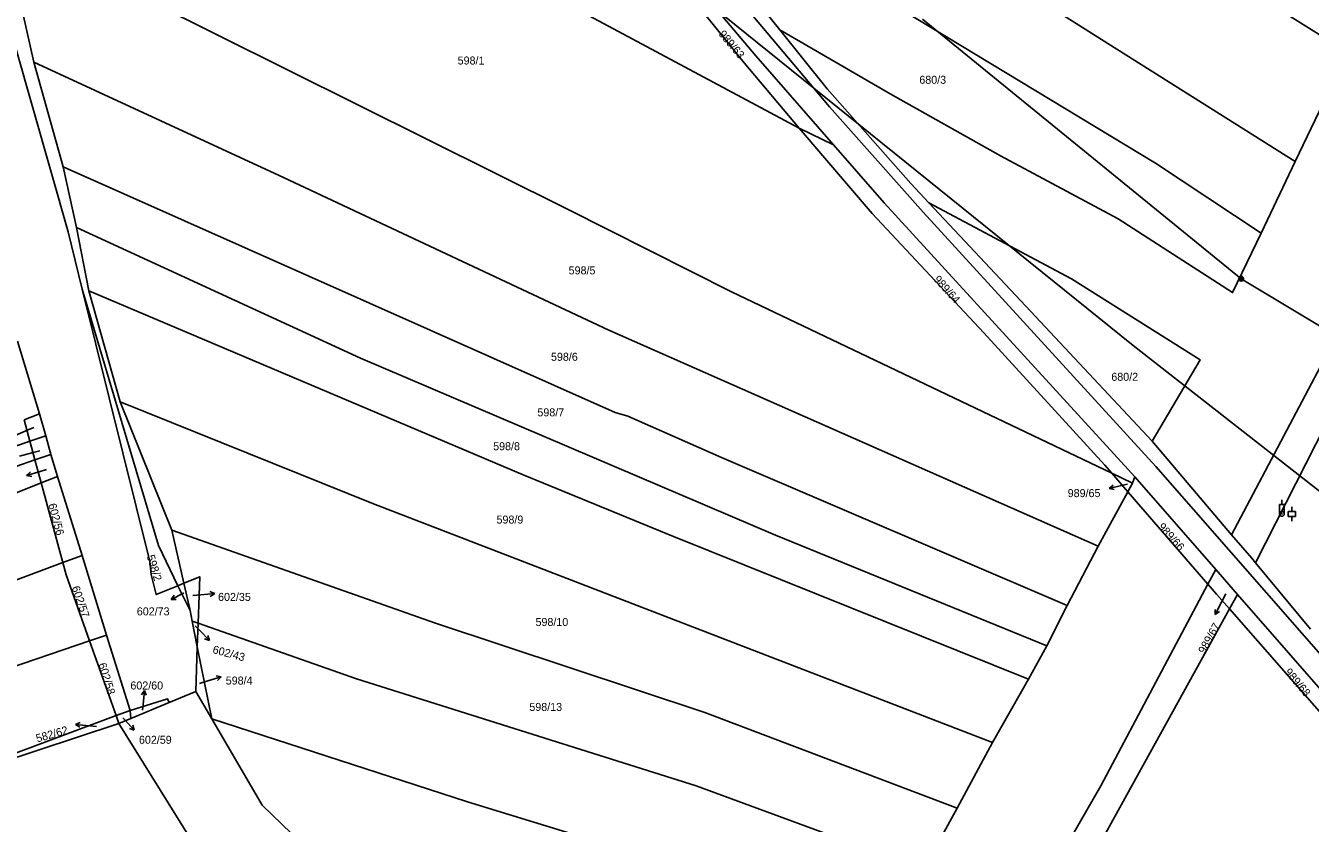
# Model space of a CAD drawing. Extents: x -757266 to -753360, y -1162585 to -1157740.
# Drawn here: x -756524.8 to -756251.9, y -1160739.1 to -1160569.7 of the extents above; entities that cross this region are included whole.
import ezdxf

# ---------------------------------------------------------------- set-up
doc = ezdxf.new("R2010")
doc.units = 0
for name, color, linetype in [('Hranice parcel', 7, 'Continuous'), ('Parcelní čísla', 7, 'Continuous'), ('Pop  PČ popisy', 7, 'Continuous'), ('Poz předměty', 7, 'Continuous'), ('Vnitřní kresba', 7, 'Continuous'), ('Značky kultur', 7, 'Continuous')]:
    doc.layers.add(name, color=color, linetype=linetype)

msp = doc.modelspace()

# ---------------------------------------------------------------- linework, layer by layer
at = {"layer": 'Hranice parcel'}
for p, q in [((-756529.66, -1160548), (-756523.06, -1160577.42)), ((-756243.99, -1160575.31), (-756255.09, -1160598.52)), ((-756523.06, -1160577.42), (-756516.83, -1160599.69)), ((-756360.45, -1160591.45), (-756353.19, -1160594.99)), ((-756516.83, -1160599.69), (-756514.04, -1160612.58)), ((-756255.09, -1160598.52), (-756262.35, -1160613.76)), ((-756514.04, -1160612.58), (-756511.42, -1160626.02)), ((-756511.42, -1160626.02), (-756504.74, -1160649.58)), ((-756526.55, -1160636.67), (-756521.88, -1160652.1)), ((-756504.74, -1160649.58), (-756493.75, -1160676.82)), ((-756525.12, -1160653.42), (-756521.88, -1160652.1)), ((-756521.88, -1160652.1), (-756520.53, -1160656.78)), ((-756523.91, -1160657.95), (-756525.12, -1160653.42)), ((-756523.91, -1160657.95), (-756520.53, -1160656.78)), ((-756520.53, -1160656.78), (-756519.45, -1160660.73)), ((-756523.91, -1160657.95), (-756626.9, -1160693.53)), ((-756285.47, -1160657.91), (-756268.6, -1160677.79)), ((-756622.65, -1160696.8), (-756522.84, -1160661.91)), ((-756522.84, -1160661.91), (-756519.45, -1160660.73)), ((-756521.51, -1160666.79), (-756522.84, -1160661.91)), ((-756519.45, -1160660.73), (-756518.03, -1160665.4)), ((-756521.51, -1160666.79), (-756518.03, -1160665.4)), ((-756518.03, -1160665.4), (-756512.84, -1160682.19)), ((-756290.67, -1160668.66), (-756294.05, -1160664.76)), ((-756294.05, -1160664.76), (-756289.68, -1160666.84)), ((-756289.68, -1160666.84), (-756289.19, -1160665.48)), ((-756289.19, -1160665.48), (-756271.99, -1160685.17)), ((-756516.91, -1160683.71), (-756521.51, -1160666.79)), ((-756296.98, -1160680.23), (-756290.67, -1160668.66)), ((-756290.67, -1160668.66), (-756289.68, -1160666.84)), ((-756273.64, -1160688.29), (-756290.67, -1160668.66)), ((-756493.75, -1160676.82), (-756491.19, -1160688.11)), ((-756516.91, -1160683.71), (-756512.84, -1160682.19)), ((-756512.84, -1160682.19), (-756507.67, -1160699.14)), ((-756303.52, -1160692.81), (-756296.98, -1160680.23)), ((-756263.51, -1160683.8), (-756251.84, -1160697.88)), ((-756271.99, -1160685.17), (-756273.64, -1160688.29)), ((-756267.33, -1160690.51), (-756271.99, -1160685.17)), ((-756492.45, -1160688.62), (-756491.19, -1160688.11)), ((-756489.89, -1160693.87), (-756492.45, -1160688.62)), ((-756491.19, -1160688.11), (-756489.89, -1160693.87)), ((-756269.02, -1160693.57), (-756267.33, -1160690.51)), ((-756236.84, -1160725.41), (-756267.33, -1160690.51)), ((-756307.89, -1160701.37), (-756303.52, -1160692.81)), ((-756489.44, -1160696.13), (-756489.89, -1160693.87)), ((-756488.34, -1160701.63), (-756489.44, -1160696.13)), ((-756489.44, -1160696.13), (-756488.17, -1160696.58)), ((-756488.17, -1160696.58), (-756488.34, -1160701.63)), ((-756583.24, -1160724.71), (-756511.22, -1160700.35)), ((-756511.22, -1160700.35), (-756507.67, -1160699.14)), ((-756505.59, -1160716.22), (-756511.22, -1160700.35)), ((-756507.67, -1160699.14), (-756502.59, -1160715.1)), ((-756311.79, -1160708.48), (-756307.89, -1160701.37)), ((-756488.34, -1160701.63), (-756488.66, -1160711.11)), ((-756485.28, -1160716.9), (-756488.34, -1160701.63)), ((-756319.43, -1160721.94), (-756311.79, -1160708.48)), ((-756488.66, -1160711.11), (-756494.3, -1160713.45)), ((-756485.28, -1160716.9), (-756488.66, -1160711.11)), ((-756505.59, -1160716.22), (-756502.59, -1160715.1)), ((-756502.45, -1160716.84), (-756502.59, -1160715.1)), ((-756494.3, -1160713.45), (-756502.45, -1160716.84)), ((-756505.59, -1160716.22), (-756548.86, -1160732.33)), ((-756504.99, -1160717.9), (-756505.59, -1160716.22)), ((-756502.45, -1160716.84), (-756504.99, -1160717.9)), ((-756504.99, -1160717.9), (-756548.86, -1160732.33)), ((-756326.92, -1160735.86), (-756319.43, -1160721.94))]:
    msp.add_line(p, q, dxfattribs=at)
for points in [[(-756268.6, -1160677.79), (-756239.26, -1160622.26), (-756206.57, -1160557.47), (-756174.39, -1160489.49), (-756150.68, -1160441.82)], [(-756263.51, -1160683.8), (-756203.55, -1160565.83), (-756177.22, -1160511.84), (-756163.13, -1160482.62), (-756144.15, -1160445.95)], [(-756243.99, -1160575.31), (-756287.9, -1160547.84), (-756353.44, -1160509.22), (-756427.21, -1160463.12)], [(-756255.09, -1160598.52), (-756294.92, -1160573.47), (-756375.06, -1160522.78), (-756422.16, -1160490.91)], [(-756360.45, -1160591.45), (-756461.92, -1160537.17), (-756522.42, -1160502.47)], [(-756398.82, -1160528.32), (-756395.89, -1160532.41), (-756371.69, -1160561.71), (-756364.61, -1160570.55)], [(-756262.35, -1160613.76), (-756284.75, -1160598.91), (-756370.55, -1160547.03), (-756398.82, -1160528.32)], [(-756529.66, -1160548), (-756498.81, -1160564.37), (-756409.72, -1160608.63), (-756374.86, -1160626.24), (-756294.05, -1160664.76)], [(-756393.79, -1160550.8), (-756372.14, -1160577.59), (-756360.45, -1160591.45)], [(-756353.19, -1160594.99), (-756369.71, -1160576.06), (-756386.5, -1160556.17), (-756388.41, -1160553.75)], [(-756262.35, -1160613.76), (-756268.4, -1160626.38), (-756292.72, -1160610.73), (-756317.73, -1160597.31), (-756341.14, -1160584.19), (-756364.61, -1160570.55)], [(-756364.61, -1160570.55), (-756354.55, -1160583.13), (-756336.78, -1160603.22), (-756332.95, -1160607.3)], [(-756512.77, -1160625.63), (-756515.77, -1160613.5), (-756526.91, -1160574.49)], [(-756523.06, -1160577.42), (-756470.06, -1160601.95), (-756400.92, -1160634.37), (-756296.98, -1160680.23)], [(-756294.05, -1160664.76), (-756295.53, -1160663.05), (-756321.24, -1160634.92), (-756344.99, -1160609.61), (-756360.45, -1160591.45)], [(-756353.19, -1160594.99), (-756342.44, -1160607.32), (-756290.55, -1160663.93), (-756289.19, -1160665.48)], [(-756516.83, -1160599.69), (-756399.57, -1160651.84), (-756396.86, -1160652.59), (-756376.98, -1160661.4), (-756303.52, -1160692.81)], [(-756332.95, -1160607.3), (-756302.61, -1160623.45), (-756275.29, -1160640.65), (-756285.47, -1160657.91)], [(-756332.95, -1160607.3), (-756312.33, -1160629.28), (-756285.47, -1160657.91)], [(-756514.04, -1160612.58), (-756453.67, -1160640.27), (-756365.5, -1160677.88), (-756307.89, -1160701.37)], [(-756492.45, -1160688.62), (-756497.07, -1160690.5), (-756498.17, -1160686.27), (-756498.42, -1160683.49), (-756512.77, -1160625.63)], [(-756492.45, -1160688.62), (-756496.6, -1160680.08), (-756512.77, -1160625.63)], [(-756511.42, -1160626.02), (-756419.08, -1160665.11), (-756387.2, -1160678.17), (-756311.79, -1160708.48)], [(-756504.74, -1160649.58), (-756450.89, -1160671.22), (-756319.43, -1160721.94)], [(-756522.84, -1160661.91), (-756523.57, -1160659.22), (-756523.91, -1160657.95)], [(-756614.43, -1160701.52), (-756552.91, -1160679.33), (-756521.51, -1160666.79)], [(-756493.75, -1160676.82), (-756437.71, -1160696.6), (-756380.5, -1160715.57), (-756326.92, -1160735.86)], [(-756268.6, -1160677.79), (-756264.34, -1160682.8), (-756263.51, -1160683.8)], [(-756598.83, -1160713.2), (-756561.19, -1160700.26), (-756516.91, -1160683.71)], [(-756511.22, -1160700.35), (-756516.19, -1160686.35), (-756516.91, -1160683.71)], [(-756491.19, -1160688.11), (-756487.83, -1160686.74), (-756488.17, -1160696.58)], [(-756336.44, -1160803.13), (-756329.46, -1160788.64), (-756296.36, -1160731.1), (-756273.64, -1160688.29)], [(-756273.64, -1160688.29), (-756271.8, -1160690.41), (-756269.02, -1160693.57)], [(-756330.46, -1160805.58), (-756315.56, -1160776.94), (-756303.77, -1160756.7), (-756294.62, -1160739.81), (-756269.02, -1160693.57)], [(-756269.02, -1160693.57), (-756244.95, -1160720.97), (-756238.7, -1160728.46)], [(-756488.17, -1160696.58), (-756454.55, -1160708.4), (-756382.34, -1160731.11), (-756334.05, -1160748.92), (-756326.92, -1160735.86)], [(-756502.59, -1160715.1), (-756494.67, -1160712.66), (-756494.3, -1160713.45)], [(-756468.31, -1160741.24), (-756474.57, -1160735.24), (-756485.28, -1160716.9)], [(-756349.1, -1160775.9), (-756341.49, -1160761.89), (-756430.96, -1160734.5), (-756485.28, -1160716.9)], [(-756480.23, -1160751.48), (-756487.64, -1160745.78), (-756504.99, -1160717.9)]]:
    msp.add_lwpolyline(points, dxfattribs=at)
at = {"layer": 'Pop  PČ popisy'}
for p, q in [((-756523.04, -1160655.02), (-756524.28, -1160655.54)), ((-756524.28, -1160655.54), (-756527.042, -1160656.713)), ((-756523.19, -1160660.35), (-756526.089, -1160661.127)), ((-756521.78, -1160659.97), (-756523.19, -1160660.35)), ((-756521.75, -1160664.37), (-756524.62, -1160665.247)), ((-756524.62, -1160665.247), (-756523.809, -1160664.476)), ((-756524.62, -1160665.247), (-756523.516, -1160665.433)), ((-756520.41, -1160663.97), (-756521.75, -1160664.37)), ((-756294.624, -1160667.955), (-756293.761, -1160667.242)), ((-756291.7, -1160667.28), (-756294.624, -1160667.955)), ((-756294.624, -1160667.955), (-756293.536, -1160668.218)), ((-756290.74, -1160667.05), (-756291.7, -1160667.28)), ((-756491.25, -1160690.19), (-756493.924, -1160691.552)), ((-756491.21, -1160690.17), (-756491.25, -1160690.19)), ((-756489.29, -1160690.7), (-756487.62, -1160690.56)), ((-756487.62, -1160690.56), (-756484.63, -1160690.298)), ((-756484.63, -1160690.298), (-756485.672, -1160689.887)), ((-756484.63, -1160690.298), (-756485.584, -1160690.885)), ((-756269.82, -1160690.36), (-756270.72, -1160692.1)), ((-756493.924, -1160691.552), (-756493.259, -1160690.652)), ((-756493.924, -1160691.552), (-756492.804, -1160691.544)), ((-756270.72, -1160692.1), (-756272.082, -1160694.774)), ((-756272.082, -1160694.774), (-756272.074, -1160693.654)), ((-756272.082, -1160694.774), (-756271.182, -1160694.109)), ((-756488.78, -1160697.15), (-756487.83, -1160698.13)), ((-756487.83, -1160698.13), (-756485.745, -1160700.289)), ((-756485.745, -1160700.289), (-756486.801, -1160699.916)), ((-756485.745, -1160700.289), (-756486.081, -1160699.22)), ((-756487.86, -1160709.37), (-756486.12, -1160708.83)), ((-756486.12, -1160708.83), (-756483.25, -1160707.953)), ((-756483.25, -1160707.953), (-756484.354, -1160707.767)), ((-756483.25, -1160707.953), (-756484.061, -1160708.724)), ((-756499.588, -1160710.86), (-756500.175, -1160711.814)), ((-756499.85, -1160713.85), (-756499.588, -1160710.86)), ((-756499.588, -1160710.86), (-756499.177, -1160711.902)), ((-756499.96, -1160715.08), (-756499.85, -1160713.85)), ((-756514.25, -1160718.098), (-756513.208, -1160717.687)), ((-756504.16, -1160716.72), (-756503.77, -1160717.14)), ((-756503.77, -1160717.14), (-756501.723, -1160719.335)), ((-756511.26, -1160718.36), (-756514.25, -1160718.098)), ((-756514.25, -1160718.098), (-756513.296, -1160718.685)), ((-756509.73, -1160718.51), (-756511.26, -1160718.36)), ((-756501.723, -1160719.335), (-756502.773, -1160718.944)), ((-756501.723, -1160719.335), (-756502.04, -1160718.261))]:
    msp.add_line(p, q, dxfattribs=at)
at = {"layer": 'Poz předměty'}
for p, q in [((-756289.5, -1160637.61), (-756484.87, -1160480.2)), ((-756334.26, -1160568.34), (-756266.56, -1160623.42)), ((-756266.56, -1160623.42), (-756202.24, -1160662.25)), ((-756106.41, -1160780.95), (-756289.5, -1160637.61)), ((-756258.41, -1160671.386), (-756257.41, -1160671.386)), ((-756258.41, -1160673.386), (-756258.41, -1160671.386)), ((-756257.91, -1160671.386), (-756257.91, -1160670.386)), ((-756257.41, -1160673.386), (-756257.41, -1160671.386))]:
    msp.add_line(p, q, dxfattribs=at)
for centre, radius in [((-756266.5634, -1160623.4199), 0.5), ((-756266.5634, -1160623.4199), 0.4), ((-756266.5634, -1160623.4199), 0.3), ((-756266.5634, -1160623.4199), 0.2), ((-756266.5634, -1160623.4199), 0.1), ((-756257.91, -1160673.3876), 0.5), ((-756257.91, -1160673.3876), 0.0303)]:
    msp.add_circle(centre, radius, dxfattribs=at)
at = {"layer": 'Vnitřní kresba'}
for p, q in [((-756354, -1160586.93), (-756381.63, -1160554.16)), ((-756334.13, -1160609.33), (-756354, -1160586.93)), ((-756284.67, -1160663.34), (-756334.13, -1160609.33)), ((-756284.67, -1160663.34), (-756195.05, -1160765.75))]:
    msp.add_line(p, q, dxfattribs=at)
at = {"layer": 'Značky kultur'}
for p, q in [((-756256.561, -1160672.901), (-756255.059, -1160672.901)), ((-756256.561, -1160673.902), (-756256.561, -1160672.901)), ((-756256.561, -1160673.902), (-756255.059, -1160673.902)), ((-756255.81, -1160672.901), (-756255.81, -1160671.9)), ((-756255.81, -1160674.9), (-756255.81, -1160673.902)), ((-756255.059, -1160673.902), (-756255.059, -1160672.901))]:
    msp.add_line(p, q, dxfattribs=at)

# ---------------------------------------------------------------- texts
at = {"layer": 'Parcelní čísla'}
for s, rotation, p in [('989/63', 310, (-756377.691, -1160571.536)), ('989/64', 312, (-756332.021, -1160623.668)), ('602/56', 285, (-756520.021, -1160671.379)), ('989/66', 312, (-756284.361, -1160676.208)), ('598/2', 287, (-756499.112, -1160682.348)), ('602/57', 289, (-756515.053, -1160689.006)), ('989/67', 61, (-756274.326, -1160703.226)), ('602/43', 345, (-756485.217, -1160702.911)), ('602/58', 287, (-756509.382, -1160705.288)), ('989/68', 310, (-756257.461, -1160707.026)), ('582/62', 16, (-756522.345, -1160721.923))]:
    msp.add_text(s, height=1.7, rotation=rotation, dxfattribs=at).set_placement(p)
for s, p in [('598/1', (-756433.03, -1160577.94)), ('680/3', (-756334.95, -1160582.03)), ('598/5', (-756409.45, -1160622.51)), ('598/6', (-756413.2, -1160640.86)), ('680/2', (-756294.16, -1160645.11)), ('598/7', (-756416.09, -1160652.66)), ('598/8', (-756425.49, -1160659.85)), ('989/65', (-756303.425, -1160669.81)), ('598/9', (-756424.77, -1160675.43)), ('602/35', (-756483.93, -1160691.858)), ('602/73', (-756501.195, -1160694.93)), ('598/10', (-756416.49, -1160697.18)), ('602/60', (-756502.56, -1160710.67)), ('598/4', (-756482.3, -1160709.618)), ('598/13', (-756417.8, -1160715.22)), ('602/59', (-756500.74, -1160722.198))]:
    msp.add_text(s, height=1.7, dxfattribs=at).set_placement(p)

doc.saveas('drawing.dxf')
